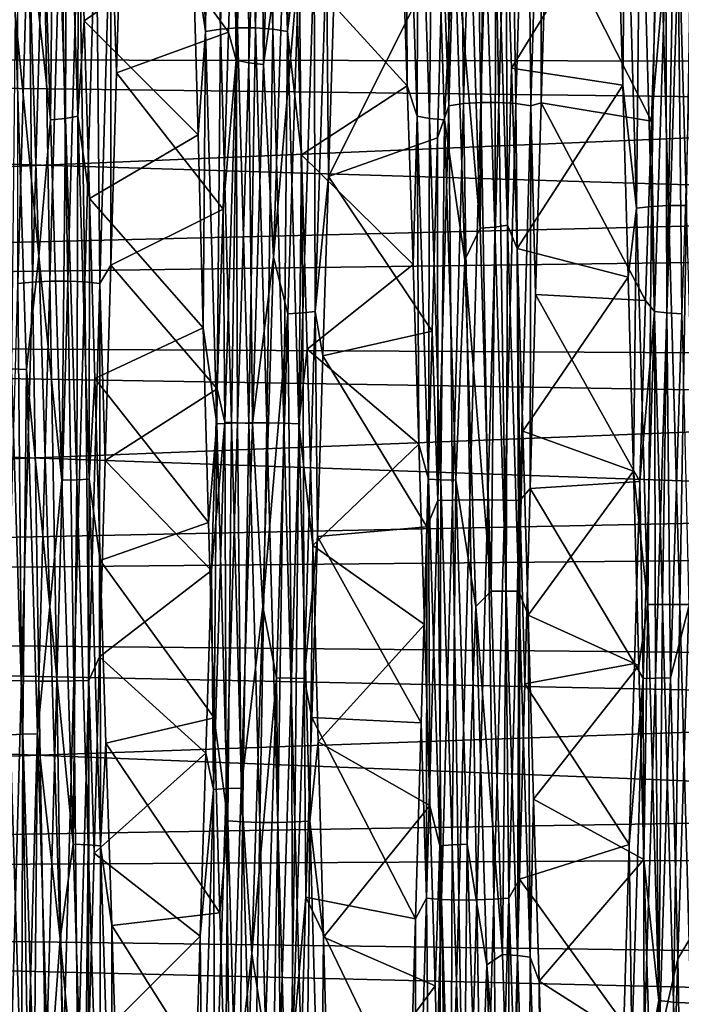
# Model space of a CAD drawing. Header units: metres. Extents: x -95 to 103, y -12 to 12.
# Tile 500 of 520: x 96.43 to 99.25, y -1.69 to 2.5. Entities that reach past the tile are written whole.
import ezdxf

# ---------------------------------------------------------------- set-up
doc = ezdxf.new("R2010")
doc.units = ezdxf.units.M
doc.layers.add('solid_P74500_01', color=7, linetype='CONTINUOUS')

msp = doc.modelspace()

# ---------------------------------------------------------------- linework, layer by layer
at = {"layer": 'solid_P74500_01'}
for points in [[(97.237915, 4.075533, 9.613092), (97.174721, 4.057989, 9.571783), (97.221779, 2.4496, 10.106285)], [(97.284981, 2.460201, 10.149906), (97.237915, 4.075533, 9.613092), (97.221779, 2.4496, 10.106285)], [(97.31115, 4.084973, 9.635408), (97.237915, 4.075533, 9.613092), (97.284981, 2.460201, 10.149906)], [(97.358208, 2.46589, 10.173466), (97.31115, 4.084973, 9.635408), (97.284981, 2.460201, 10.149906)], [(97.387711, 4.084899, 9.63537), (97.31115, 4.084973, 9.635408), (97.358208, 2.46589, 10.173466)], [(97.434776, 2.465823, 10.173416), (97.387711, 4.084899, 9.63537), (97.358208, 2.46589, 10.173466)], [(97.460915, 4.075335, 9.612985), (97.387711, 4.084899, 9.63537), (97.434776, 2.465823, 10.173416)], [(97.507973, 2.460023, 10.149769), (97.460915, 4.075335, 9.612985), (97.434776, 2.465823, 10.173416)], [(97.524048, 4.05772, 9.571604), (97.460915, 4.075335, 9.612985), (97.507973, 2.460023, 10.149769)], [(97.221779, 2.4496, 10.106285), (97.174721, 4.057989, 9.571783), (97.166862, 2.818273, 9.949603)], [(97.571106, 2.449365, 10.106065), (97.524048, 4.05772, 9.571604), (97.507973, 2.460023, 10.149769)], [(97.571106, 2.449365, 10.106065), (97.582413, 3.53142, 9.718781), (97.524048, 4.05772, 9.571604)], [(97.400375, 3.803031, -8.590083), (97.352257, 2.327527, -9.105641), (97.342163, 3.183047, -8.897622)], [(97.405663, 2.316503, -9.062741), (97.352257, 2.327527, -9.105641), (97.400375, 3.803031, -8.590083)], [(97.453781, 3.785057, -8.549622), (97.405663, 2.316503, -9.062741), (97.400375, 3.803031, -8.590083)], [(97.453781, 3.785057, -8.549622), (97.46891, 2.309396, -9.035075), (97.405663, 2.316503, -9.062741)], [(97.453781, 3.785057, -8.549622), (97.517036, 3.773467, -8.523528), (97.46891, 2.309396, -9.035075)], [(98.44059, 3.783395, -9.765639), (98.393532, 2.147853, -10.244823), (98.367355, 3.77459, -9.743047)], [(98.470093, 2.147891, -10.244751), (98.393532, 2.147853, -10.244823), (98.44059, 3.783395, -9.765639)], [(98.517151, 3.783421, -9.765561), (98.470093, 2.147891, -10.244751), (98.44059, 3.783395, -9.765639)], [(98.543289, 2.142935, -10.220913), (98.470093, 2.147891, -10.244751), (98.517151, 3.783421, -9.765561)], [(98.590355, 3.774657, -9.742833), (98.543289, 2.142935, -10.220913), (98.517151, 3.783421, -9.765561)], [(97.46891, 2.309396, -9.035075), (97.517036, 3.773467, -8.523528), (97.557571, 2.936602, -8.838243)], [(98.304161, 3.758339, -9.701179), (98.257095, 2.133598, -10.177185), (98.253929, 3.593971, -9.697996)], [(98.320297, 2.142833, -10.221114), (98.257095, 2.133598, -10.177185), (98.304161, 3.758339, -9.701179)], [(98.367355, 3.77459, -9.743047), (98.320297, 2.142833, -10.221114), (98.304161, 3.758339, -9.701179)], [(98.393532, 2.147853, -10.244823), (98.320297, 2.142833, -10.221114), (98.367355, 3.77459, -9.743047)], [(98.606422, 2.133715, -10.176886), (98.543289, 2.142935, -10.220913), (98.590355, 3.774657, -9.742833)], [(98.653481, 3.758406, -9.700864), (98.606422, 2.133715, -10.176886), (98.590355, 3.774657, -9.742833)], [(98.653481, 3.758406, -9.700864), (98.650787, 2.146221, -10.116422), (98.606422, 2.133715, -10.176886)], [(98.653481, 3.758406, -9.700864), (98.675049, 2.947622, -9.913036), (98.650787, 2.146221, -10.116422)], [(96.57679, 3.563564, 8.640798), (96.624908, 2.079583, 9.115207), (96.630173, 3.580465, 8.681732)], [(96.624908, 2.079583, 9.115207), (96.678291, 2.089454, 9.158391), (96.630173, 3.580465, 8.681732)], [(96.630173, 3.580465, 8.681732), (96.678291, 2.089454, 9.158391), (96.680695, 3.234143, 8.876553)], [(98.074074, 3.580272, 8.6817), (98.056152, 2.969541, 8.968726), (98.080658, 2.217985, 9.184096)], [(98.122192, 2.08927, 9.158327), (98.074074, 3.580272, 8.6817), (98.080658, 2.217985, 9.184096)], [(98.127487, 3.56344, 8.640767), (98.074074, 3.580272, 8.6817), (98.122192, 2.08927, 9.158327)], [(98.257095, 2.133598, -10.177185), (98.231781, 2.805207, -9.954106), (98.253929, 3.593971, -9.697996)], [(96.561676, 2.073186, 9.087347), (96.513557, 3.552632, 8.614395), (96.464874, 2.950324, 8.828574)], [(96.57679, 3.563564, 8.640798), (96.513557, 3.552632, 8.614395), (96.561676, 2.073186, 9.087347)], [(96.57679, 3.563564, 8.640798), (96.561676, 2.073186, 9.087347), (96.624908, 2.079583, 9.115207)], [(97.571106, 2.449365, 10.106065), (97.606071, 2.738606, 9.97188), (97.582413, 3.53142, 9.718781)], [(98.175606, 2.079466, 9.115155), (98.127487, 3.56344, 8.640767), (98.122192, 2.08927, 9.158327)], [(98.175606, 2.079466, 9.115155), (98.190735, 3.552592, 8.614367), (98.127487, 3.56344, 8.640767)], [(98.175606, 2.079466, 9.115155), (98.238853, 2.073151, 9.087313), (98.190735, 3.552592, 8.614367)], [(98.190735, 3.552592, 8.614367), (98.238853, 2.073151, 9.087313), (98.28035, 2.90746, 8.844426)], [(102.504364, 3.326811, -6.324002), (81, 3.490348, -6.018475), (81, 2.393903, -6.533173)], [(102.504364, 2.921246, 6.521272), (81, 2.351061, 6.548736), (81, 3.450535, 6.041576)], [(99.073257, 3.356599, 9.889714), (99.010056, 3.342231, 9.847184), (99.057114, 1.697627, 10.256918)], [(99.120316, 1.70489, 10.301207), (99.073257, 3.356599, 9.889714), (99.057114, 1.697627, 10.256918)], [(99.146492, 3.364324, 9.912685), (99.073257, 3.356599, 9.889714), (99.120316, 1.70489, 10.301207)], [(99.19355, 1.708779, 10.325123), (99.146492, 3.364324, 9.912685), (99.120316, 1.70489, 10.301207)], [(99.223053, 3.364254, 9.912642), (99.146492, 3.364324, 9.912685), (99.19355, 1.708779, 10.325123)], [(99.270111, 1.708716, 10.325069), (99.223053, 3.364254, 9.912642), (99.19355, 1.708779, 10.325123)], [(99.296249, 3.35641, 9.889592), (99.223053, 3.364254, 9.912642), (99.270111, 1.708716, 10.325069)], [(102.504364, 3.326811, -6.324002), (81, 2.393903, -6.533173), (102.504364, 2.74137, -6.598906)], [(99.010056, 3.342231, 9.847184), (98.974815, 3.026008, 9.888459), (98.998474, 2.220892, 10.099171)], [(99.057114, 1.697627, 10.256918), (99.010056, 3.342231, 9.847184), (98.998474, 2.220892, 10.099171)], [(96.678291, 2.089454, 9.158391), (96.703934, 2.494632, 9.112498), (96.680695, 3.234143, 8.876553)], [(97.166862, 2.818273, 9.949603), (96.680695, 3.234143, 8.876553), (96.703934, 2.494632, 9.112498)], [(96.865639, 3.071415, -9.87633), (97.342163, 3.183047, -8.897622), (97.319267, 2.446994, -9.127916)], [(97.352257, 2.327527, -9.105641), (97.319267, 2.446994, -9.127916), (97.342163, 3.183047, -8.897622)], [(98.390289, 1.611697, 9.177769), (98.342171, 3.114449, 8.785111), (98.28035, 2.90746, 8.844426)], [(98.405403, 3.124036, 8.81204), (98.342171, 3.114449, 8.785111), (98.390289, 1.611697, 9.177769)], [(98.405403, 3.124036, 8.81204), (98.390289, 1.611697, 9.177769), (98.453522, 1.616677, 9.205908)], [(98.405403, 3.124036, 8.81204), (98.453522, 1.616677, 9.205908), (98.458786, 3.138889, 8.853775)], [(98.453522, 1.616677, 9.205908), (98.506905, 1.624391, 9.249516), (98.458786, 3.138889, 8.853775)], [(98.458786, 3.138889, 8.853775), (98.506905, 1.624391, 9.249516), (98.500229, 3.043947, 8.944354)], [(96.818146, 3.030026, -9.952699), (96.865639, 3.071415, -9.87633), (96.842834, 2.273053, -10.090228)], [(96.842834, 2.273053, -10.090228), (96.865639, 3.071415, -9.87633), (97.319267, 2.446994, -9.127916)], [(96.468819, 3.029935, -9.953009), (96.421761, 1.376751, -10.3112), (96.422173, 2.993119, -9.900419)], [(96.484955, 1.382628, -10.355721), (96.421761, 1.376751, -10.3112), (96.468819, 3.029935, -9.953009)], [(96.532021, 3.042954, -9.995994), (96.484955, 1.382628, -10.355721), (96.468819, 3.029935, -9.953009)], [(96.558189, 1.385836, -10.379752), (96.484955, 1.382628, -10.355721), (96.532021, 3.042954, -9.995994)], [(96.605247, 3.050016, -10.019191), (96.558189, 1.385836, -10.379752), (96.532021, 3.042954, -9.995994)], [(96.63475, 1.38588, -10.379683), (96.558189, 1.385836, -10.379752), (96.605247, 3.050016, -10.019191)], [(96.681816, 3.050048, -10.019114), (96.63475, 1.38588, -10.379683), (96.605247, 3.050016, -10.019191)], [(96.707954, 1.382744, -10.355528), (96.63475, 1.38588, -10.379683), (96.681816, 3.050048, -10.019114)], [(96.755013, 3.043037, -9.995784), (96.707954, 1.382744, -10.355528), (96.681816, 3.050048, -10.019114)], [(96.771088, 1.37689, -10.310909), (96.707954, 1.382744, -10.355528), (96.755013, 3.043037, -9.995784)], [(96.818146, 3.030026, -9.952699), (96.771088, 1.37689, -10.310909), (96.755013, 3.043037, -9.995784)], [(96.818146, 3.030026, -9.952699), (96.818779, 1.453795, -10.240219), (96.771088, 1.37689, -10.310909)], [(96.818146, 3.030026, -9.952699), (96.842834, 2.273053, -10.090228), (96.818779, 1.453795, -10.240219)], [(98.506905, 1.624391, 9.249516), (98.524727, 2.293876, 9.164844), (98.500229, 3.043947, 8.944354)], [(98.974815, 3.026008, 9.888459), (98.500229, 3.043947, 8.944354), (98.524727, 2.293876, 9.164844)], [(98.998474, 2.220892, 10.099171), (98.974815, 3.026008, 9.888459), (98.524727, 2.293876, 9.164844)], [(96.41024, 2.532216, 8.974701), (96.511482, 1.492736, 9.192268), (96.464874, 2.950324, 8.828574)], [(96.561676, 2.073186, 9.087347), (96.464874, 2.950324, 8.828574), (96.511482, 1.492736, 9.192268)], [(97.46891, 2.309396, -9.035075), (97.557571, 2.936602, -8.838243), (97.51133, 1.488317, -9.189108)], [(97.620346, 2.764363, -8.903586), (97.51133, 1.488317, -9.189108), (97.557571, 2.936602, -8.838243)], [(97.606071, 2.738606, 9.97188), (98.080658, 2.217985, 9.184096), (98.056152, 2.969541, 8.968726)], [(98.650787, 2.146221, -10.116422), (98.675049, 2.947622, -9.913036), (99.119919, 2.068056, -9.218649)], [(98.675049, 2.947622, -9.913036), (99.144356, 2.818269, -9.018826), (99.119919, 2.068056, -9.218649)], [(102.504364, 2.921246, 6.521272), (102.504364, 2.31963, 6.758697), (81, 2.351061, 6.548736)], [(98.238853, 2.073151, 9.087313), (98.325981, 1.477027, 9.190204), (98.28035, 2.90746, 8.844426)], [(98.390289, 1.611697, 9.177769), (98.28035, 2.90746, 8.844426), (98.325981, 1.477027, 9.190204)], [(97.18943, 2.009181, 10.145228), (97.166862, 2.818273, 9.949603), (96.703934, 2.494632, 9.112498)], [(97.221779, 2.4496, 10.106285), (97.166862, 2.818273, 9.949603), (97.18943, 2.009181, 10.145228)], [(99.18087, 2.786031, -8.973083), (99.119919, 2.068056, -9.218649), (99.144356, 2.818269, -9.018826)], [(97.63546, 1.251309, -9.26301), (97.620346, 2.764363, -8.903586), (97.683578, 2.772803, -8.930903)], [(97.63546, 1.251309, -9.26301), (97.683578, 2.772803, -8.930903), (97.688843, 1.2572, -9.306905)], [(97.683578, 2.772803, -8.930903), (97.736961, 2.785903, -8.97323), (97.688843, 1.2572, -9.306905)], [(97.688843, 1.2572, -9.306905), (97.736961, 2.785903, -8.97323), (97.744347, 1.832219, -9.268306)], [(97.736961, 2.785903, -8.97323), (97.767334, 2.584505, -9.088449), (97.744347, 1.832219, -9.268306)], [(98.231781, 2.805207, -9.954106), (97.744347, 1.832219, -9.268306), (97.767334, 2.584505, -9.088449)], [(98.231781, 2.805207, -9.954106), (98.209747, 1.997054, -10.146824), (97.744347, 1.832219, -9.268306)], [(98.257095, 2.133598, -10.177185), (98.209747, 1.997054, -10.146824), (98.231781, 2.805207, -9.954106)], [(99.18087, 2.786031, -8.973083), (99.132744, 1.25735, -9.306779), (99.119919, 2.068056, -9.218649)], [(99.186157, 1.251399, -9.262921), (99.132744, 1.25735, -9.306779), (99.18087, 2.786031, -8.973083)], [(99.234276, 2.772876, -8.930801), (99.186157, 1.251399, -9.262921), (99.18087, 2.786031, -8.973083)], [(99.234276, 2.772876, -8.930801), (99.249405, 1.24754, -9.23464), (99.186157, 1.251399, -9.262921)], [(99.234276, 2.772876, -8.930801), (99.297523, 2.764373, -8.903541), (99.249405, 1.24754, -9.23464)], [(102.504364, 2.74137, -6.598906), (81, 2.393903, -6.533173), (102.504364, 2.133471, -6.819748)], [(97.620346, 2.764363, -8.903586), (97.572227, 1.247522, -9.234684), (97.51133, 1.488317, -9.189108)], [(97.571106, 2.449365, 10.106065), (97.630066, 1.925029, 10.161638), (97.606071, 2.738606, 9.97188)], [(97.63546, 1.251309, -9.26301), (97.572227, 1.247522, -9.234684), (97.620346, 2.764363, -8.903586)], [(97.606071, 2.738606, 9.97188), (97.630066, 1.925029, 10.161638), (98.080658, 2.217985, 9.184096)], [(96.395111, 1.013097, 9.296986), (96.458359, 1.010036, 9.268593), (96.41024, 2.532216, 8.974701)], [(96.41024, 2.532216, 8.974701), (96.458359, 1.010036, 9.268593), (96.511482, 1.492736, 9.192268)], [(96.678291, 2.089454, 9.158391), (96.727066, 1.738643, 9.287699), (96.703934, 2.494632, 9.112498)], [(97.18943, 2.009181, 10.145228), (96.703934, 2.494632, 9.112498), (96.727066, 1.738643, 9.287699)], [(96.842834, 2.273053, -10.090228), (97.319267, 2.446994, -9.127916), (97.295853, 1.693489, -9.296318)], [(97.221779, 2.4496, 10.106285), (97.18943, 2.009181, 10.145228), (97.211601, 1.187499, 10.27454)], [(97.268837, 0.778275, 10.37497), (97.221779, 2.4496, 10.106285), (97.211601, 1.187499, 10.27454)], [(97.284981, 2.460201, 10.149906), (97.221779, 2.4496, 10.106285), (97.268837, 0.778275, 10.37497)], [(97.332039, 0.781659, 10.419756), (97.284981, 2.460201, 10.149906), (97.268837, 0.778275, 10.37497)], [(97.358208, 2.46589, 10.173466), (97.284981, 2.460201, 10.149906), (97.332039, 0.781659, 10.419756)], [(97.352257, 2.327527, -9.105641), (97.295853, 1.693489, -9.296318), (97.319267, 2.446994, -9.127916)], [(97.405266, 0.783451, 10.443938), (97.358208, 2.46589, 10.173466), (97.332039, 0.781659, 10.419756)], [(97.434776, 2.465823, 10.173416), (97.358208, 2.46589, 10.173466), (97.405266, 0.783451, 10.443938)], [(97.481834, 0.783394, 10.443879), (97.434776, 2.465823, 10.173416), (97.405266, 0.783451, 10.443938)], [(97.507973, 2.460023, 10.149769), (97.434776, 2.465823, 10.173416), (97.481834, 0.783394, 10.443879)], [(97.555031, 0.781506, 10.419592), (97.507973, 2.460023, 10.149769), (97.481834, 0.783394, 10.443879)], [(97.571106, 2.449365, 10.106065), (97.507973, 2.460023, 10.149769), (97.555031, 0.781506, 10.419592)], [(97.618164, 0.778079, 10.374715), (97.571106, 2.449365, 10.106065), (97.555031, 0.781506, 10.419592)], [(97.618164, 0.778079, 10.374715), (97.630066, 1.925029, 10.161638), (97.571106, 2.449365, 10.106065)], [(102.504364, 2.133471, -6.819748), (81, 2.393903, -6.533173), (81, 1.222882, -6.849323)], [(102.504364, 1.69901, 6.940752), (81, 1.180329, 6.856872), (81, 2.351061, 6.548736)], [(102.504364, 2.31963, 6.758697), (102.504364, 1.69901, 6.940752), (81, 2.351061, 6.548736)], [(97.352257, 2.327527, -9.105641), (97.304131, 0.786051, -9.362184), (97.295853, 1.693489, -9.296318)], [(97.357544, 0.782289, -9.318066), (97.304131, 0.786051, -9.362184), (97.352257, 2.327527, -9.105641)], [(97.405663, 2.316503, -9.062741), (97.357544, 0.782289, -9.318066), (97.352257, 2.327527, -9.105641)], [(97.405663, 2.316503, -9.062741), (97.420792, 0.779865, -9.289614), (97.357544, 0.782289, -9.318066)], [(97.405663, 2.316503, -9.062741), (97.46891, 2.309396, -9.035075), (97.420792, 0.779865, -9.289614)], [(97.420792, 0.779865, -9.289614), (97.46891, 2.309396, -9.035075), (97.51133, 1.488317, -9.189108)], [(96.818779, 1.453795, -10.240219), (96.842834, 2.273053, -10.090228), (97.295853, 1.693489, -9.296318)], [(98.506905, 1.624391, 9.249516), (98.549026, 1.525815, 9.323836), (98.524727, 2.293876, 9.164844)], [(98.998474, 2.220892, 10.099171), (98.524727, 2.293876, 9.164844), (98.549026, 1.525815, 9.323836)], [(97.630066, 1.925029, 10.161638), (98.104965, 1.457303, 9.336451), (98.080658, 2.217985, 9.184096)], [(98.122192, 2.08927, 9.158327), (98.080658, 2.217985, 9.184096), (98.104965, 1.457303, 9.336451)], [(99.021767, 1.403207, 10.245203), (98.998474, 2.220892, 10.099171), (98.549026, 1.525815, 9.323836)], [(99.057114, 1.697627, 10.256918), (98.998474, 2.220892, 10.099171), (99.021767, 1.403207, 10.245203)], [(98.320297, 2.142833, -10.221114), (98.273239, 0.453601, -10.431589), (98.257095, 2.133598, -10.177185)], [(98.346466, 0.4547, -10.455795), (98.273239, 0.453601, -10.431589), (98.320297, 2.142833, -10.221114)], [(98.393532, 2.147853, -10.244823), (98.346466, 0.4547, -10.455795), (98.320297, 2.142833, -10.221114)], [(98.423035, 0.45475, -10.455729), (98.346466, 0.4547, -10.455795), (98.393532, 2.147853, -10.244823)], [(98.470093, 2.147891, -10.244751), (98.423035, 0.45475, -10.455729), (98.393532, 2.147853, -10.244823)], [(98.496231, 0.453733, -10.431407), (98.423035, 0.45475, -10.455729), (98.470093, 2.147891, -10.244751)], [(98.543289, 2.142935, -10.220913), (98.496231, 0.453733, -10.431407), (98.470093, 2.147891, -10.244751)], [(98.559364, 0.451793, -10.386475), (98.496231, 0.453733, -10.431407), (98.543289, 2.142935, -10.220913)], [(98.606422, 2.133715, -10.176886), (98.559364, 0.451793, -10.386475), (98.543289, 2.142935, -10.220913)], [(98.606422, 2.133715, -10.176886), (98.650787, 2.146221, -10.116422), (98.62719, 1.329075, -10.254987)], [(98.62719, 1.329075, -10.254987), (98.650787, 2.146221, -10.116422), (99.095352, 1.304273, -9.357259)], [(98.650787, 2.146221, -10.116422), (99.119919, 2.068056, -9.218649), (99.095352, 1.304273, -9.357259)], [(102.504364, 2.133471, -6.819748), (81, 1.222882, -6.849323), (102.504364, 1.508094, -6.98472)], [(98.257095, 2.133598, -10.177185), (98.210037, 0.451628, -10.386752), (98.209747, 1.997054, -10.146824)], [(98.273239, 0.453601, -10.431589), (98.210037, 0.451628, -10.386752), (98.257095, 2.133598, -10.177185)], [(98.606422, 2.133715, -10.176886), (98.604088, 0.502588, -10.328236), (98.559364, 0.451793, -10.386475)], [(98.606422, 2.133715, -10.176886), (98.62719, 1.329075, -10.254987), (98.604088, 0.502588, -10.328236)], [(96.609795, 0.538069, 9.309847), (96.561676, 2.073186, 9.087347), (96.511482, 1.492736, 9.192268)], [(96.624908, 2.079583, 9.115207), (96.561676, 2.073186, 9.087347), (96.609795, 0.538069, 9.309847)], [(96.624908, 2.079583, 9.115207), (96.609795, 0.538069, 9.309847), (96.673027, 0.539759, 9.338395)], [(96.624908, 2.079583, 9.115207), (96.673027, 0.539759, 9.338395), (96.678291, 2.089454, 9.158391)], [(96.673027, 0.539759, 9.338395), (96.72641, 0.542336, 9.382641), (96.678291, 2.089454, 9.158391)], [(96.678291, 2.089454, 9.158391), (96.72641, 0.542336, 9.382641), (96.727066, 1.738643, 9.287699)], [(98.122192, 2.08927, 9.158327), (98.104965, 1.457303, 9.336451), (98.12928, 0.692542, 9.424743)], [(98.170319, 0.542165, 9.382546), (98.122192, 2.08927, 9.158327), (98.12928, 0.692542, 9.424743)], [(98.175606, 2.079466, 9.115155), (98.122192, 2.08927, 9.158327), (98.170319, 0.542165, 9.382546)], [(98.223724, 0.539652, 9.338326), (98.175606, 2.079466, 9.115155), (98.170319, 0.542165, 9.382546)], [(98.223724, 0.539652, 9.338326), (98.238853, 2.073151, 9.087313), (98.175606, 2.079466, 9.115155)], [(98.223724, 0.539652, 9.338326), (98.286972, 0.53804, 9.309807), (98.238853, 2.073151, 9.087313)], [(98.238853, 2.073151, 9.087313), (98.286972, 0.53804, 9.309807), (98.325981, 1.477027, 9.190204)], [(99.132744, 1.25735, -9.306779), (99.095352, 1.304273, -9.357259), (99.119919, 2.068056, -9.218649)], [(97.211601, 1.187499, 10.27454), (97.18943, 2.009181, 10.145228), (96.727066, 1.738643, 9.287699)], [(98.209747, 1.997054, -10.146824), (98.186905, 1.173463, -10.273955), (97.744347, 1.832219, -9.268306)], [(98.210037, 0.451628, -10.386752), (98.186905, 1.173463, -10.273955), (98.209747, 1.997054, -10.146824)], [(97.618164, 0.778079, 10.374715), (97.654533, 1.096025, 10.284822), (97.630066, 1.925029, 10.161638)], [(97.630066, 1.925029, 10.161638), (97.654533, 1.096025, 10.284822), (98.104965, 1.457303, 9.336451)], [(97.688843, 1.2572, -9.306905), (97.744347, 1.832219, -9.268306), (97.721413, 1.068465, -9.38702)], [(98.186905, 1.173463, -10.273955), (97.721413, 1.068465, -9.38702), (97.744347, 1.832219, -9.268306)], [(96.72641, 0.542336, 9.382641), (96.749908, 0.971274, 9.399741), (96.727066, 1.738643, 9.287699)], [(97.211601, 1.187499, 10.27454), (96.727066, 1.738643, 9.287699), (96.749908, 0.971274, 9.399741)], [(102.504364, 1.69901, 6.940752), (102.504364, 1.064471, 7.065944), (81, 1.180329, 6.856872)], [(96.818779, 1.453795, -10.240219), (97.295853, 1.693489, -9.296318), (97.271431, 0.92787, -9.402897)], [(97.304131, 0.786051, -9.362184), (97.271431, 0.92787, -9.402897), (97.295853, 1.693489, -9.296318)], [(99.057114, 1.697627, 10.256918), (99.021767, 1.403207, 10.245203), (99.044395, 0.577103, 10.325383)], [(99.104179, 0.009125, 10.400114), (99.057114, 1.697627, 10.256918), (99.044395, 0.577103, 10.325383)], [(99.120316, 1.70489, 10.301207), (99.057114, 1.697627, 10.256918), (99.104179, 0.009125, 10.400114)], [(99.167374, 0.009096, 10.445011), (99.120316, 1.70489, 10.301207), (99.104179, 0.009125, 10.400114)], [(99.19355, 1.708779, 10.325123), (99.120316, 1.70489, 10.301207), (99.167374, 0.009096, 10.445011)], [(99.240608, 0.009047, 10.46925), (99.19355, 1.708779, 10.325123), (99.167374, 0.009096, 10.445011)], [(99.270111, 1.708716, 10.325069), (99.19355, 1.708779, 10.325123), (99.240608, 0.009047, 10.46925)], [(99.317177, 0.008995, 10.469187), (99.270111, 1.708716, 10.325069), (99.240608, 0.009047, 10.46925)], [(98.438408, 0.065255, 9.321102), (98.390289, 1.611697, 9.177769), (98.325981, 1.477027, 9.190204)], [(98.453522, 1.616677, 9.205908), (98.390289, 1.611697, 9.177769), (98.438408, 0.065255, 9.321102)], [(98.453522, 1.616677, 9.205908), (98.438408, 0.065255, 9.321102), (98.50164, 0.065493, 9.349687)], [(98.453522, 1.616677, 9.205908), (98.50164, 0.065493, 9.349687), (98.506905, 1.624391, 9.249516)], [(98.50164, 0.065493, 9.349687), (98.555023, 0.065859, 9.393987), (98.506905, 1.624391, 9.249516)], [(98.506905, 1.624391, 9.249516), (98.555023, 0.065859, 9.393987), (98.549026, 1.525815, 9.323836)], [(98.555023, 0.065859, 9.393987), (98.572571, 0.747346, 9.418599), (98.549026, 1.525815, 9.323836)], [(99.021767, 1.403207, 10.245203), (98.549026, 1.525815, 9.323836), (98.572571, 0.747346, 9.418599)], [(102.504364, 1.508094, -6.98472), (81, 1.222882, -6.849323), (102.504364, 0.870361, -7.092471)], [(96.458359, 1.010036, 9.268593), (96.558014, 0.000005, 9.315392), (96.511482, 1.492736, 9.192268)], [(96.609795, 0.538069, 9.309847), (96.511482, 1.492736, 9.192268), (96.558014, 0.000005, 9.315392)], [(97.420792, 0.779865, -9.289614), (97.51133, 1.488317, -9.189108), (97.465027, 0.000007, -9.308765)], [(97.572227, 1.247522, -9.234684), (97.465027, 0.000007, -9.308765), (97.51133, 1.488317, -9.189108)], [(98.286972, 0.53804, 9.309807), (98.371948, -0.000013, 9.311423), (98.325981, 1.477027, 9.190204)], [(98.438408, 0.065255, 9.321102), (98.325981, 1.477027, 9.190204), (98.371948, -0.000013, 9.311423)], [(96.771088, 1.37689, -10.310909), (96.818779, 1.453795, -10.240219), (96.794334, 0.621944, -10.323517)], [(96.794334, 0.621944, -10.323517), (96.818779, 1.453795, -10.240219), (97.271431, 0.92787, -9.402897)], [(97.654533, 1.096025, 10.284822), (98.12928, 0.692542, 9.424743), (98.104965, 1.457303, 9.336451)], [(96.558189, 1.385836, -10.379752), (96.511131, -0.317039, -10.461811), (96.484955, 1.382628, -10.355721)], [(96.587692, -0.316984, -10.461749), (96.511131, -0.317039, -10.461811), (96.558189, 1.385836, -10.379752)], [(96.63475, 1.38588, -10.379683), (96.587692, -0.316984, -10.461749), (96.558189, 1.385836, -10.379752)], [(96.660889, -0.316157, -10.437418), (96.587692, -0.316984, -10.461749), (96.63475, 1.38588, -10.379683)], [(96.707954, 1.382744, -10.355528), (96.660889, -0.316157, -10.437418), (96.63475, 1.38588, -10.379683)], [(99.044395, 0.577103, 10.325383), (99.021767, 1.403207, 10.245203), (98.572571, 0.747346, 9.418599)], [(96.437897, -0.316303, -10.43759), (96.374702, -0.314875, -10.392727), (96.421761, 1.376751, -10.3112)], [(96.484955, 1.382628, -10.355721), (96.437897, -0.316303, -10.43759), (96.421761, 1.376751, -10.3112)], [(96.511131, -0.317039, -10.461811), (96.437897, -0.316303, -10.43759), (96.484955, 1.382628, -10.355721)], [(96.72403, -0.31469, -10.392464), (96.660889, -0.316157, -10.437418), (96.707954, 1.382744, -10.355528)], [(96.771088, 1.37689, -10.310909), (96.72403, -0.31469, -10.392464), (96.707954, 1.382744, -10.355528)], [(96.771088, 1.37689, -10.310909), (96.770355, -0.214451, -10.338777), (96.72403, -0.31469, -10.392464)], [(96.771088, 1.37689, -10.310909), (96.794334, 0.621944, -10.323517), (96.770355, -0.214451, -10.338777)], [(98.604088, 0.502588, -10.328236), (98.62719, 1.329075, -10.254987), (99.071388, 0.532249, -9.432932)], [(98.62719, 1.329075, -10.254987), (99.095352, 1.304273, -9.357259), (99.071388, 0.532249, -9.432932)], [(99.132744, 1.25735, -9.306779), (99.071388, 0.532249, -9.432932), (99.095352, 1.304273, -9.357259)], [(102.504364, 0.870361, -7.092471), (81, 1.222882, -6.849323), (81, 0.021174, -6.957525)], [(97.572227, 1.247522, -9.234684), (97.524101, -0.303874, -9.314593), (97.465027, 0.000007, -9.308765)], [(97.587334, -0.304845, -9.343158), (97.524101, -0.303874, -9.314593), (97.572227, 1.247522, -9.234684)], [(97.587334, -0.304845, -9.343158), (97.572227, 1.247522, -9.234684), (97.63546, 1.251309, -9.26301)], [(97.587334, -0.304845, -9.343158), (97.63546, 1.251309, -9.26301), (97.640717, -0.306327, -9.387425)], [(97.63546, 1.251309, -9.26301), (97.688843, 1.2572, -9.306905), (97.640717, -0.306327, -9.387425)], [(97.640717, -0.306327, -9.387425), (97.688843, 1.2572, -9.306905), (97.697968, 0.298437, -9.443276)], [(97.688843, 1.2572, -9.306905), (97.721413, 1.068465, -9.38702), (97.697968, 0.298437, -9.443276)], [(99.132744, 1.25735, -9.306779), (99.084625, -0.306158, -9.387327), (99.071388, 0.532249, -9.432932)], [(99.138031, -0.304742, -9.343084), (99.084625, -0.306158, -9.387327), (99.132744, 1.25735, -9.306779)], [(99.186157, 1.251399, -9.262921), (99.138031, -0.304742, -9.343084), (99.132744, 1.25735, -9.306779)], [(99.186157, 1.251399, -9.262921), (99.201286, -0.303849, -9.314552), (99.138031, -0.304742, -9.343084)], [(99.186157, 1.251399, -9.262921), (99.249405, 1.24754, -9.23464), (99.201286, -0.303849, -9.314552)], [(99.201286, -0.303849, -9.314552), (99.249405, 1.24754, -9.23464), (99.27903, 0, -9.314328)], [(102.504364, 0.421212, 7.133249), (81, -0.021174, 6.957525), (81, 1.180329, 6.856872)], [(102.504364, 1.064471, 7.065944), (102.504364, 0.421212, 7.133249), (81, 1.180329, 6.856872)], [(97.234177, 0.358308, 10.33702), (97.211601, 1.187499, 10.27454), (96.749908, 0.971274, 9.399741)], [(97.268837, 0.778275, 10.37497), (97.211601, 1.187499, 10.27454), (97.234177, 0.358308, 10.33702)], [(98.186905, 1.173463, -10.273955), (98.163406, 0.34044, -10.334848), (97.721413, 1.068465, -9.38702)], [(98.210037, 0.451628, -10.386752), (98.163406, 0.34044, -10.334848), (98.186905, 1.173463, -10.273955)], [(97.618164, 0.778079, 10.374715), (97.678581, 0.26019, 10.339932), (97.654533, 1.096025, 10.284822)], [(97.654533, 1.096025, 10.284822), (97.678581, 0.26019, 10.339932), (98.12928, 0.692542, 9.424743)], [(98.163406, 0.34044, -10.334848), (97.697968, 0.298437, -9.443276), (97.721413, 1.068465, -9.38702)], [(96.443237, -0.543551, 9.331562), (96.395111, 1.013097, 9.296986), (96.389824, -0.546198, 9.375744)], [(96.443237, -0.543551, 9.331562), (96.458359, 1.010036, 9.268593), (96.395111, 1.013097, 9.296986)], [(96.443237, -0.543551, 9.331562), (96.506485, -0.541858, 9.303068), (96.458359, 1.010036, 9.268593)], [(96.458359, 1.010036, 9.268593), (96.506485, -0.541858, 9.303068), (96.558014, 0.000005, 9.315392)], [(96.72641, 0.542336, 9.382641), (96.773109, 0.196682, 9.447823), (96.749908, 0.971274, 9.399741)], [(97.234177, 0.358308, 10.33702), (96.749908, 0.971274, 9.399741), (96.773109, 0.196682, 9.447823)], [(96.794334, 0.621944, -10.323517), (97.271431, 0.92787, -9.402897), (97.246567, 0.154092, -9.447112)], [(97.304131, 0.786051, -9.362184), (97.246567, 0.154092, -9.447112), (97.271431, 0.92787, -9.402897)], [(102.504364, 0.870361, -7.092471), (81, 0.021174, -6.957525), (102.504364, 0.225498, -7.142116)], [(97.268837, 0.778275, 10.37497), (97.234177, 0.358308, 10.33702), (97.257858, -0.4743, 10.332195)], [(97.304131, 0.786051, -9.362184), (97.256012, -0.778818, -9.358797), (97.246567, 0.154092, -9.447112)], [(97.309418, -0.775206, -9.314686), (97.256012, -0.778818, -9.358797), (97.304131, 0.786051, -9.362184)], [(97.315903, -0.91325, 10.362336), (97.268837, 0.778275, 10.37497), (97.257858, -0.4743, 10.332195)], [(97.332039, 0.781659, 10.419756), (97.268837, 0.778275, 10.37497), (97.315903, -0.91325, 10.362336)], [(97.357544, 0.782289, -9.318066), (97.309418, -0.775206, -9.314686), (97.304131, 0.786051, -9.362184)], [(97.357544, 0.782289, -9.318066), (97.372665, -0.772873, -9.286239), (97.309418, -0.775206, -9.314686)], [(97.379097, -0.917171, 10.407071), (97.332039, 0.781659, 10.419756), (97.315903, -0.91325, 10.362336)], [(97.405266, 0.783451, 10.443938), (97.332039, 0.781659, 10.419756), (97.379097, -0.917171, 10.407071)], [(97.357544, 0.782289, -9.318066), (97.420792, 0.779865, -9.289614), (97.372665, -0.772873, -9.286239)], [(97.372665, -0.772873, -9.286239), (97.420792, 0.779865, -9.289614), (97.465027, 0.000007, -9.308765)], [(97.452332, -0.919323, 10.43122), (97.405266, 0.783451, 10.443938), (97.379097, -0.917171, 10.407071)], [(97.481834, 0.783394, 10.443879), (97.405266, 0.783451, 10.443938), (97.452332, -0.919323, 10.43122)], [(97.528893, -0.91937, 10.431151), (97.481834, 0.783394, 10.443879), (97.452332, -0.919323, 10.43122)], [(97.555031, 0.781506, 10.419592), (97.481834, 0.783394, 10.443879), (97.528893, -0.91937, 10.431151)], [(97.602089, -0.917296, 10.406883), (97.555031, 0.781506, 10.419592), (97.528893, -0.91937, 10.431151)], [(97.618164, 0.778079, 10.374715), (97.555031, 0.781506, 10.419592), (97.602089, -0.917296, 10.406883)], [(97.665222, -0.913403, 10.362051), (97.618164, 0.778079, 10.374715), (97.602089, -0.917296, 10.406883)], [(97.665222, -0.913403, 10.362051), (97.678581, 0.26019, 10.339932), (97.618164, 0.778079, 10.374715)], [(98.555023, 0.065859, 9.393987), (98.595444, -0.036741, 9.448238), (98.572571, 0.747346, 9.418599)], [(99.044395, 0.577103, 10.325383), (98.572571, 0.747346, 9.418599), (98.595444, -0.036741, 9.448238)], [(97.678581, 0.26019, 10.339932), (98.153236, -0.075994, 9.449345), (98.12928, 0.692542, 9.424743)], [(98.170319, 0.542165, 9.382546), (98.12928, 0.692542, 9.424743), (98.153236, -0.075994, 9.449345)], [(96.770355, -0.214451, -10.338777), (96.794334, 0.621944, -10.323517), (97.246567, 0.154092, -9.447112)], [(99.066299, -0.251199, 10.338737), (99.044395, 0.577103, 10.325383), (98.595444, -0.036741, 9.448238)], [(99.104179, 0.009125, 10.400114), (99.044395, 0.577103, 10.325383), (99.066299, -0.251199, 10.338737)], [(96.657921, -1.011744, 9.267962), (96.609795, 0.538069, 9.309847), (96.558014, 0.000005, 9.315392)], [(96.673027, 0.539759, 9.338395), (96.609795, 0.538069, 9.309847), (96.657921, -1.011744, 9.267962)], [(96.673027, 0.539759, 9.338395), (96.657921, -1.011744, 9.267962), (96.721153, -1.014807, 9.296389)], [(96.673027, 0.539759, 9.338395), (96.721153, -1.014807, 9.296389), (96.72641, 0.542336, 9.382641)], [(96.721153, -1.014807, 9.296389), (96.774536, -1.019594, 9.340439), (96.72641, 0.542336, 9.382641)], [(96.72641, 0.542336, 9.382641), (96.774536, -1.019594, 9.340439), (96.773109, 0.196682, 9.447823)], [(98.170319, 0.542165, 9.382546), (98.153236, -0.075994, 9.449345), (98.176323, -0.847292, 9.410769)], [(98.218437, -1.019747, 9.340317), (98.170319, 0.542165, 9.382546), (98.176323, -0.847292, 9.410769)], [(98.223724, 0.539652, 9.338326), (98.170319, 0.542165, 9.382546), (98.218437, -1.019747, 9.340317)], [(98.271851, -1.0149, 9.296302), (98.223724, 0.539652, 9.338326), (98.218437, -1.019747, 9.340317)], [(98.271851, -1.0149, 9.296302), (98.286972, 0.53804, 9.309807), (98.223724, 0.539652, 9.338326)], [(98.271851, -1.0149, 9.296302), (98.335098, -1.011765, 9.267919), (98.286972, 0.53804, 9.309807)], [(98.286972, 0.53804, 9.309807), (98.335098, -1.011765, 9.267919), (98.371948, -0.000013, 9.311423)], [(98.604088, 0.502588, -10.328236), (99.071388, 0.532249, -9.432932), (99.048355, -0.24236, -9.444715)], [(99.084625, -0.306158, -9.387327), (99.048355, -0.24236, -9.444715), (99.071388, 0.532249, -9.432932)], [(98.559364, 0.451793, -10.386475), (98.604088, 0.502588, -10.328236), (98.581238, -0.328718, -10.335941)], [(98.581238, -0.328718, -10.335941), (98.604088, 0.502588, -10.328236), (99.048355, -0.24236, -9.444715)], [(102.504364, 0.421212, 7.133249), (102.504364, -0.225498, 7.142116), (81, -0.021174, 6.957525)], [(98.210037, 0.451628, -10.386752), (98.162979, -1.241677, -10.326303), (98.163406, 0.34044, -10.334848)], [(98.226173, -1.247016, -10.370884), (98.162979, -1.241677, -10.326303), (98.210037, 0.451628, -10.386752)], [(98.273239, 0.453601, -10.431589), (98.226173, -1.247016, -10.370884), (98.210037, 0.451628, -10.386752)], [(98.299408, -1.249865, -10.394956), (98.226173, -1.247016, -10.370884), (98.273239, 0.453601, -10.431589)], [(98.346466, 0.4547, -10.455795), (98.299408, -1.249865, -10.394956), (98.273239, 0.453601, -10.431589)], [(98.375977, -1.249805, -10.394898), (98.299408, -1.249865, -10.394956), (98.346466, 0.4547, -10.455795)], [(98.423035, 0.45475, -10.455729), (98.375977, -1.249805, -10.394898), (98.346466, 0.4547, -10.455795)], [(98.449173, -1.246856, -10.370726), (98.375977, -1.249805, -10.394898), (98.423035, 0.45475, -10.455729)], [(98.496231, 0.453733, -10.431407), (98.449173, -1.246856, -10.370726), (98.423035, 0.45475, -10.455729)], [(98.512306, -1.24147, -10.326056), (98.449173, -1.246856, -10.370726), (98.496231, 0.453733, -10.431407)], [(98.559364, 0.451793, -10.386475), (98.512306, -1.24147, -10.326056), (98.496231, 0.453733, -10.431407)], [(98.559364, 0.451793, -10.386475), (98.558701, -1.160517, -10.276962), (98.512306, -1.24147, -10.326056)], [(98.559364, 0.451793, -10.386475), (98.581238, -0.328718, -10.335941), (98.558701, -1.160517, -10.276962)], [(97.257858, -0.4743, 10.332195), (97.234177, 0.358308, 10.33702), (96.773109, 0.196682, 9.447823)], [(98.163406, 0.34044, -10.334848), (98.139603, -0.495835, -10.329303), (97.697968, 0.298437, -9.443276)], [(98.162979, -1.241677, -10.326303), (98.139603, -0.495835, -10.329303), (98.163406, 0.34044, -10.334848)], [(97.640717, -0.306327, -9.387425), (97.697968, 0.298437, -9.443276), (97.673683, -0.471751, -9.436189)], [(98.139603, -0.495835, -10.329303), (97.673683, -0.471751, -9.436189), (97.697968, 0.298437, -9.443276)], [(97.665222, -0.913403, 10.362051), (97.701492, -0.576111, 10.326843), (97.678581, 0.26019, 10.339932)], [(97.678581, 0.26019, 10.339932), (97.701492, -0.576111, 10.326843), (98.153236, -0.075994, 9.449345)], [(102.504364, 0.225498, -7.142116), (81, 0.021174, -6.957525), (102.504364, -0.421212, -7.133249)], [(96.774536, -1.019594, 9.340439), (96.797348, -0.581808, 9.431473), (96.773109, 0.196682, 9.447823)], [(97.257858, -0.4743, 10.332195), (96.773109, 0.196682, 9.447823), (96.797348, -0.581808, 9.431473)], [(96.770355, -0.214451, -10.338777), (97.246567, 0.154092, -9.447112), (97.22216, -0.624811, -9.427188)], [(97.256012, -0.778818, -9.358797), (97.22216, -0.624811, -9.427188), (97.246567, 0.154092, -9.447112)], [(98.486534, -1.481493, 9.207127), (98.438408, 0.065255, 9.321102), (98.371948, -0.000013, 9.311423)], [(98.50164, 0.065493, 9.349687), (98.438408, 0.065255, 9.321102), (98.486534, -1.481493, 9.207127)], [(98.50164, 0.065493, 9.349687), (98.486534, -1.481493, 9.207127), (98.549767, -1.485999, 9.235368)], [(98.50164, 0.065493, 9.349687), (98.549767, -1.485999, 9.235368), (98.555023, 0.065859, 9.393987)], [(98.549767, -1.485999, 9.235368), (98.603149, -1.492984, 9.279136), (98.555023, 0.065859, 9.393987)], [(98.555023, 0.065859, 9.393987), (98.603149, -1.492984, 9.279136), (98.595444, -0.036741, 9.448238)], [(102.504364, -0.421212, -7.133249), (81, 0.021174, -6.957525), (81, -1.180329, -6.856872)], [(96.506485, -0.541858, 9.303068), (96.602089, -1.414844, 9.203397), (96.558014, 0.000005, 9.315392)], [(96.657921, -1.011744, 9.267962), (96.558014, 0.000005, 9.315392), (96.602089, -1.414844, 9.203397)], [(97.372665, -0.772873, -9.286239), (97.465027, 0.000007, -9.308765), (97.419044, -1.477464, -9.19521)], [(97.524101, -0.303874, -9.314593), (97.419044, -1.477464, -9.19521), (97.465027, 0.000007, -9.308765)], [(99.104179, 0.009125, 10.400114), (99.066299, -0.251199, 10.338737), (99.088455, -1.076712, 10.286338)], [(99.151237, -1.678002, 10.26844), (99.104179, 0.009125, 10.400114), (99.088455, -1.076712, 10.286338)], [(99.167374, 0.009096, 10.445011), (99.104179, 0.009125, 10.400114), (99.151237, -1.678002, 10.26844)], [(99.214439, -1.685316, 10.312757), (99.167374, 0.009096, 10.445011), (99.151237, -1.678002, 10.26844)], [(99.240608, 0.009047, 10.46925), (99.167374, 0.009096, 10.445011), (99.214439, -1.685316, 10.312757)], [(99.287666, -1.689297, 10.336677), (99.240608, 0.009047, 10.46925), (99.214439, -1.685316, 10.312757)], [(99.317177, 0.008995, 10.469187), (99.240608, 0.009047, 10.46925), (99.287666, -1.689297, 10.336677)], [(102.504364, -0.870361, 7.092471), (81, -1.222882, 6.849323), (81, -0.021174, 6.957525)], [(102.504364, -0.225498, 7.142116), (102.504364, -0.870361, 7.092471), (81, -0.021174, 6.957525)], [(98.335098, -1.011765, 9.267919), (98.41951, -1.526277, 9.189575), (98.371948, -0.000013, 9.311423)], [(98.486534, -1.481493, 9.207127), (98.371948, -0.000013, 9.311423), (98.41951, -1.526277, 9.189575)], [(98.603149, -1.492984, 9.279136), (98.618507, -0.819622, 9.41349), (98.595444, -0.036741, 9.448238)], [(99.066299, -0.251199, 10.338737), (98.595444, -0.036741, 9.448238), (98.618507, -0.819622, 9.41349)], [(99.201286, -0.303849, -9.314552), (99.27903, 0, -9.314328), (99.232269, -1.500053, -9.192781)], [(99.304596, -1.379101, -9.222261), (99.232269, -1.500053, -9.192781), (99.27903, 0, -9.314328)], [(97.701492, -0.576111, 10.326843), (98.176323, -0.847292, 9.410769), (98.153236, -0.075994, 9.449345)], [(96.72403, -0.31469, -10.392464), (96.770355, -0.214451, -10.338777), (96.74659, -1.050649, -10.287002)], [(96.74659, -1.050649, -10.287002), (96.770355, -0.214451, -10.338777), (97.22216, -0.624811, -9.427188)], [(98.581238, -0.328718, -10.335941), (99.048355, -0.24236, -9.444715), (99.025665, -1.013977, -9.393667)], [(99.088455, -1.076712, 10.286338), (99.066299, -0.251199, 10.338737), (98.618507, -0.819622, 9.41349)], [(99.084625, -0.306158, -9.387327), (99.025665, -1.013977, -9.393667), (99.048355, -0.24236, -9.444715)], [(96.437897, -0.316303, -10.43759), (96.390839, -2.008018, -10.247034), (96.374702, -0.314875, -10.392727)], [(96.464066, -2.01268, -10.270813), (96.390839, -2.008018, -10.247034), (96.437897, -0.316303, -10.43759)], [(96.511131, -0.317039, -10.461811), (96.464066, -2.01268, -10.270813), (96.437897, -0.316303, -10.43759)], [(96.540634, -2.012616, -10.270761), (96.464066, -2.01268, -10.270813), (96.511131, -0.317039, -10.461811)], [(96.587692, -0.316984, -10.461749), (96.540634, -2.012616, -10.270761), (96.511131, -0.317039, -10.461811)], [(96.613831, -2.007846, -10.246888), (96.540634, -2.012616, -10.270761), (96.587692, -0.316984, -10.461749)], [(96.660889, -0.316157, -10.437418), (96.613831, -2.007846, -10.246888), (96.587692, -0.316984, -10.461749)], [(96.676964, -1.999091, -10.202772), (96.613831, -2.007846, -10.246888), (96.660889, -0.316157, -10.437418)], [(96.72403, -0.31469, -10.392464), (96.676964, -1.999091, -10.202772), (96.660889, -0.316157, -10.437418)], [(96.72403, -0.31469, -10.392464), (96.723198, -1.879566, -10.168737), (96.676964, -1.999091, -10.202772)], [(96.72403, -0.31469, -10.392464), (96.74659, -1.050649, -10.287002), (96.723198, -1.879566, -10.168737)], [(97.524101, -0.303874, -9.314593), (97.475983, -1.845845, -9.139889), (97.419044, -1.477464, -9.19521)], [(97.539215, -1.851544, -9.167911), (97.475983, -1.845845, -9.139889), (97.524101, -0.303874, -9.314593)], [(97.539215, -1.851544, -9.167911), (97.524101, -0.303874, -9.314593), (97.587334, -0.304845, -9.343158)], [(97.539215, -1.851544, -9.167911), (97.587334, -0.304845, -9.343158), (97.592598, -1.860353, -9.211343)], [(97.587334, -0.304845, -9.343158), (97.640717, -0.306327, -9.387425), (97.592598, -1.860353, -9.211343)], [(97.592598, -1.860353, -9.211343), (97.640717, -0.306327, -9.387425), (97.649132, -1.237612, -9.366939)], [(97.640717, -0.306327, -9.387425), (97.673683, -0.471751, -9.436189), (97.649132, -1.237612, -9.366939)], [(98.558701, -1.160517, -10.276962), (98.581238, -0.328718, -10.335941), (99.025665, -1.013977, -9.393667)], [(99.084625, -0.306158, -9.387327), (99.036499, -1.86017, -9.211273), (99.025665, -1.013977, -9.393667)], [(99.089912, -1.85143, -9.167856), (99.036499, -1.86017, -9.211273), (99.084625, -0.306158, -9.387327)], [(99.138031, -0.304742, -9.343084), (99.089912, -1.85143, -9.167856), (99.084625, -0.306158, -9.387327)], [(99.138031, -0.304742, -9.343084), (99.15316, -1.845813, -9.139853), (99.089912, -1.85143, -9.167856)], [(99.138031, -0.304742, -9.343084), (99.201286, -0.303849, -9.314552), (99.15316, -1.845813, -9.139853)], [(99.15316, -1.845813, -9.139853), (99.201286, -0.303849, -9.314552), (99.232269, -1.500053, -9.192781)], [(102.504364, -0.421212, -7.133249), (81, -1.180329, -6.856872), (102.504364, -1.064471, -7.065944)], [(97.282166, -1.304844, 10.259817), (97.257858, -0.4743, 10.332195), (96.797348, -0.581808, 9.431473)], [(97.315903, -0.91325, 10.362336), (97.257858, -0.4743, 10.332195), (97.282166, -1.304844, 10.259817)], [(98.115501, -1.329852, -10.256613), (97.649132, -1.237612, -9.366939), (97.673683, -0.471751, -9.436189)], [(98.139603, -0.495835, -10.329303), (98.115501, -1.329852, -10.256613), (97.673683, -0.471751, -9.436189)], [(98.162979, -1.241677, -10.326303), (98.115501, -1.329852, -10.256613), (98.139603, -0.495835, -10.329303)], [(96.443237, -0.543551, 9.331562), (96.389824, -0.546198, 9.375744), (96.43795, -2.096158, 9.154927)], [(96.491356, -2.086209, 9.111797), (96.443237, -0.543551, 9.331562), (96.43795, -2.096158, 9.154927)], [(96.491356, -2.086209, 9.111797), (96.506485, -0.541858, 9.303068), (96.443237, -0.543551, 9.331562)], [(96.491356, -2.086209, 9.111797), (96.554604, -2.079805, 9.08398), (96.506485, -0.541858, 9.303068)], [(96.506485, -0.541858, 9.303068), (96.554604, -2.079805, 9.08398), (96.602089, -1.414844, 9.203397)], [(96.43795, -2.096158, 9.154927), (96.389824, -0.546198, 9.375744), (96.39238, -1.885259, 9.257713)], [(96.774536, -1.019594, 9.340439), (96.822266, -1.358754, 9.350716), (96.797348, -0.581808, 9.431473)], [(97.282166, -1.304844, 10.259817), (96.797348, -0.581808, 9.431473), (96.822266, -1.358754, 9.350716)], [(97.665222, -0.913403, 10.362051), (97.723763, -1.408726, 10.245968), (97.701492, -0.576111, 10.326843)], [(97.701492, -0.576111, 10.326843), (97.723763, -1.408726, 10.245968), (98.176323, -0.847292, 9.410769)], [(96.74659, -1.050649, -10.287002), (97.22216, -0.624811, -9.427188), (97.198311, -1.404371, -9.342437)], [(97.256012, -0.778818, -9.358797), (97.198311, -1.404371, -9.342437), (97.22216, -0.624811, -9.427188)], [(97.256012, -0.778818, -9.358797), (97.207893, -2.322958, -9.10094), (97.198311, -1.404371, -9.342437)], [(97.261299, -2.312068, -9.058034), (97.207893, -2.322958, -9.10094), (97.256012, -0.778818, -9.358797)], [(97.309418, -0.775206, -9.314686), (97.261299, -2.312068, -9.058034), (97.256012, -0.778818, -9.358797)], [(97.309418, -0.775206, -9.314686), (97.324547, -2.305041, -9.030365), (97.261299, -2.312068, -9.058034)], [(97.309418, -0.775206, -9.314686), (97.372665, -0.772873, -9.286239), (97.324547, -2.305041, -9.030365)], [(97.324547, -2.305041, -9.030365), (97.372665, -0.772873, -9.286239), (97.419044, -1.477464, -9.19521)], [(98.603149, -1.492984, 9.279136), (98.64238, -1.595576, 9.314748), (98.618507, -0.819622, 9.41349)], [(99.088455, -1.076712, 10.286338), (98.618507, -0.819622, 9.41349), (98.64238, -1.595576, 9.314748)], [(102.504364, -0.870361, 7.092471), (102.504364, -1.508094, 6.98472), (81, -1.222882, 6.849323)], [(97.723763, -1.408726, 10.245968), (98.198814, -1.614842, 9.309558), (98.176323, -0.847292, 9.410769)], [(98.218437, -1.019747, 9.340317), (98.176323, -0.847292, 9.410769), (98.198814, -1.614842, 9.309558)], [(97.315903, -0.91325, 10.362336), (97.282166, -1.304844, 10.259817), (97.306183, -2.125141, 10.12058)], [(97.362961, -2.581812, 10.071709), (97.315903, -0.91325, 10.362336), (97.306183, -2.125141, 10.12058)], [(97.379097, -0.917171, 10.407071), (97.315903, -0.91325, 10.362336), (97.362961, -2.581812, 10.071709)], [(97.426155, -2.592939, 10.115192), (97.379097, -0.917171, 10.407071), (97.362961, -2.581812, 10.071709)], [(97.452332, -0.919323, 10.43122), (97.379097, -0.917171, 10.407071), (97.426155, -2.592939, 10.115192)], [(97.49939, -2.598979, 10.138659), (97.452332, -0.919323, 10.43122), (97.426155, -2.592939, 10.115192)], [(97.528893, -0.91937, 10.431151), (97.452332, -0.919323, 10.43122), (97.49939, -2.598979, 10.138659)], [(97.575951, -2.599015, 10.138584), (97.528893, -0.91937, 10.431151), (97.49939, -2.598979, 10.138659)], [(97.602089, -0.917296, 10.406883), (97.528893, -0.91937, 10.431151), (97.575951, -2.599015, 10.138584)], [(97.649155, -2.593031, 10.114986), (97.602089, -0.917296, 10.406883), (97.575951, -2.599015, 10.138584)], [(97.665222, -0.913403, 10.362051), (97.602089, -0.917296, 10.406883), (97.649155, -2.593031, 10.114986)], [(97.712288, -2.581916, 10.071404), (97.665222, -0.913403, 10.362051), (97.649155, -2.593031, 10.114986)], [(97.712288, -2.581916, 10.071404), (97.723763, -1.408726, 10.245968), (97.665222, -0.913403, 10.362051)], [(96.706039, -2.534831, 8.967257), (96.657921, -1.011744, 9.267962), (96.602089, -1.414844, 9.203397)], [(96.721153, -1.014807, 9.296389), (96.657921, -1.011744, 9.267962), (96.706039, -2.534831, 8.967257)], [(96.721153, -1.014807, 9.296389), (96.706039, -2.534831, 8.967257), (96.769272, -2.542567, 8.994768)], [(96.721153, -1.014807, 9.296389), (96.769272, -2.542567, 8.994768), (96.774536, -1.019594, 9.340439)], [(96.769272, -2.542567, 8.994768), (96.822655, -2.554593, 9.037393), (96.774536, -1.019594, 9.340439)], [(96.774536, -1.019594, 9.340439), (96.822655, -2.554593, 9.037393), (96.822266, -1.358754, 9.350716)], [(98.218437, -1.019747, 9.340317), (98.198814, -1.614842, 9.309558), (98.221626, -2.371145, 9.145788)], [(98.271851, -1.0149, 9.296302), (98.218437, -1.019747, 9.340317), (98.266563, -2.554724, 9.037248)], [(98.266563, -2.554724, 9.037248), (98.218437, -1.019747, 9.340317), (98.221626, -2.371145, 9.145788)], [(98.319969, -2.542644, 8.994667), (98.271851, -1.0149, 9.296302), (98.266563, -2.554724, 9.037248)], [(98.319969, -2.542644, 8.994667), (98.335098, -1.011765, 9.267919), (98.271851, -1.0149, 9.296302)], [(98.319969, -2.542644, 8.994667), (98.383217, -2.534845, 8.967211), (98.335098, -1.011765, 9.267919)], [(98.335098, -1.011765, 9.267919), (98.383217, -2.534845, 8.967211), (98.41951, -1.526277, 9.189575)], [(98.558701, -1.160517, -10.276962), (99.025665, -1.013977, -9.393667), (99.002617, -1.777459, -9.281002)], [(99.036499, -1.86017, -9.211273), (99.002617, -1.777459, -9.281002), (99.025665, -1.013977, -9.393667)], [(102.504364, -1.064471, -7.065944), (81, -1.180329, -6.856872), (102.504364, -1.69901, -6.940752)], [(96.723198, -1.879566, -10.168737), (96.74659, -1.050649, -10.287002), (97.198311, -1.404371, -9.342437)], [(99.111588, -1.894763, 10.168636), (99.088455, -1.076712, 10.286338), (98.64238, -1.595576, 9.314748)], [(99.151237, -1.678002, 10.26844), (99.088455, -1.076712, 10.286338), (99.111588, -1.894763, 10.168636)], [(98.512306, -1.24147, -10.326056), (98.558701, -1.160517, -10.276962), (98.536469, -1.98649, -10.150309)], [(98.536469, -1.98649, -10.150309), (98.558701, -1.160517, -10.276962), (99.002617, -1.777459, -9.281002)], [(102.504364, -1.69901, -6.940752), (81, -1.180329, -6.856872), (81, -2.351061, -6.548736)], [(102.504364, -2.133471, 6.819748), (81, -2.393903, 6.533173), (81, -1.222882, 6.849323)], [(102.504364, -1.508094, 6.98472), (102.504364, -2.133471, 6.819748), (81, -1.222882, 6.849323)], [(97.592598, -1.860353, -9.211343), (97.649132, -1.237612, -9.366939), (97.625099, -1.99571, -9.23659)], [(98.09108, -2.15584, -10.115962), (97.625099, -1.99571, -9.23659), (97.649132, -1.237612, -9.366939)], [(98.115501, -1.329852, -10.256613), (98.09108, -2.15584, -10.115962), (97.649132, -1.237612, -9.366939)], [(98.162979, -1.241677, -10.326303), (98.115921, -2.900424, -9.992266), (98.115501, -1.329852, -10.256613)], [(98.179115, -2.912927, -10.035407), (98.115921, -2.900424, -9.992266), (98.162979, -1.241677, -10.326303)], [(98.226173, -1.247016, -10.370884), (98.179115, -2.912927, -10.035407), (98.162979, -1.241677, -10.326303)], [(98.25235, -2.919644, -10.058707), (98.179115, -2.912927, -10.035407), (98.226173, -1.247016, -10.370884)], [(98.299408, -1.249865, -10.394956), (98.25235, -2.919644, -10.058707), (98.226173, -1.247016, -10.370884)], [(98.328911, -2.919576, -10.058661), (98.25235, -2.919644, -10.058707), (98.299408, -1.249865, -10.394956)], [(98.375977, -1.249805, -10.394898), (98.328911, -2.919576, -10.058661), (98.299408, -1.249865, -10.394956)], [(98.402115, -2.912743, -10.035276), (98.328911, -2.919576, -10.058661), (98.375977, -1.249805, -10.394898)], [(98.449173, -1.246856, -10.370726), (98.402115, -2.912743, -10.035276), (98.375977, -1.249805, -10.394898)], [(98.465248, -2.900179, -9.992056), (98.402115, -2.912743, -10.035276), (98.449173, -1.246856, -10.370726)], [(98.512306, -1.24147, -10.326056), (98.465248, -2.900179, -9.992056), (98.449173, -1.246856, -10.370726)], [(98.512306, -1.24147, -10.326056), (98.513702, -2.799723, -9.95709), (98.465248, -2.900179, -9.992056)], [(98.512306, -1.24147, -10.326056), (98.536469, -1.98649, -10.150309), (98.513702, -2.799723, -9.95709)], [(97.306183, -2.125141, 10.12058), (97.282166, -1.304844, 10.259817), (96.822266, -1.358754, 9.350716)], [(98.115921, -2.900424, -9.992266), (98.09108, -2.15584, -10.115962), (98.115501, -1.329852, -10.256613)], [(96.822655, -2.554593, 9.037393), (96.846893, -2.12538, 9.205978), (96.822266, -1.358754, 9.350716)], [(97.306183, -2.125141, 10.12058), (96.822266, -1.358754, 9.350716), (96.846893, -2.12538, 9.205978)], [(99.304596, -1.379101, -9.222261), (99.256477, -2.888103, -8.861171), (99.232269, -1.500053, -9.192781)], [(96.554604, -2.079805, 9.08398), (96.646294, -2.80224, 8.87637), (96.602089, -1.414844, 9.203397)], [(96.706039, -2.534831, 8.967257), (96.602089, -1.414844, 9.203397), (96.646294, -2.80224, 8.87637)], [(96.723198, -1.879566, -10.168737), (97.198311, -1.404371, -9.342437), (97.174713, -2.176212, -9.19379)], [(97.207893, -2.322958, -9.10094), (97.174713, -2.176212, -9.19379), (97.198311, -1.404371, -9.342437)], [(97.712288, -2.581916, 10.071404), (97.746269, -2.230644, 10.097859), (97.723763, -1.408726, 10.245968)], [(97.723763, -1.408726, 10.245968), (97.746269, -2.230644, 10.097859), (98.198814, -1.614842, 9.309558)], [(97.324547, -2.305041, -9.030365), (97.419044, -1.477464, -9.19521), (97.373024, -2.91705, -8.846724)], [(97.475983, -1.845845, -9.139889), (97.373024, -2.91705, -8.846724), (97.419044, -1.477464, -9.19521)], [(98.534653, -2.985806, 8.831426), (98.486534, -1.481493, 9.207127), (98.41951, -1.526277, 9.189575)], [(98.549767, -1.485999, 9.235368), (98.486534, -1.481493, 9.207127), (98.534653, -2.985806, 8.831426)], [(98.549767, -1.485999, 9.235368), (98.534653, -2.985806, 8.831426), (98.597885, -2.994927, 8.858522)], [(98.549767, -1.485999, 9.235368), (98.597885, -2.994927, 8.858522), (98.603149, -1.492984, 9.279136)], [(98.597885, -2.994927, 8.858522), (98.651268, -3.009063, 8.900514), (98.603149, -1.492984, 9.279136)], [(98.603149, -1.492984, 9.279136), (98.651268, -3.009063, 8.900514), (98.64238, -1.595576, 9.314748)], [(99.15316, -1.845813, -9.139853), (99.232269, -1.500053, -9.192781), (99.18528, -2.968087, -8.823773)], [(99.256477, -2.888103, -8.861171), (99.18528, -2.968087, -8.823773), (99.232269, -1.500053, -9.192781)], [(98.383217, -2.534845, 8.967211), (98.467209, -3.014288, 8.810924), (98.41951, -1.526277, 9.189575)], [(98.534653, -2.985806, 8.831426), (98.41951, -1.526277, 9.189575), (98.467209, -3.014288, 8.810924)], [(97.746269, -2.230644, 10.097859), (98.221626, -2.371145, 9.145788), (98.198814, -1.614842, 9.309558)], [(98.651268, -3.009063, 8.900514), (98.666702, -2.359851, 9.150826), (98.64238, -1.595576, 9.314748)], [(99.111588, -1.894763, 10.168636), (98.64238, -1.595576, 9.314748), (98.666702, -2.359851, 9.150826)], [(99.151237, -1.678002, 10.26844), (99.111588, -1.894763, 10.168636), (99.135269, -2.700264, 9.984674)], [(99.198296, -3.319184, 9.857448), (99.151237, -1.678002, 10.26844), (99.135269, -2.700264, 9.984674)], [(99.214439, -1.685316, 10.312757), (99.151237, -1.678002, 10.26844), (99.198296, -3.319184, 9.857448)], [(99.261497, -3.333582, 9.899978), (99.214439, -1.685316, 10.312757), (99.198296, -3.319184, 9.857448)], [(99.287666, -1.689297, 10.336677), (99.214439, -1.685316, 10.312757), (99.261497, -3.333582, 9.899978)]]:
    msp.add_3dface(points, dxfattribs=at)

doc.saveas('drawing.dxf')
